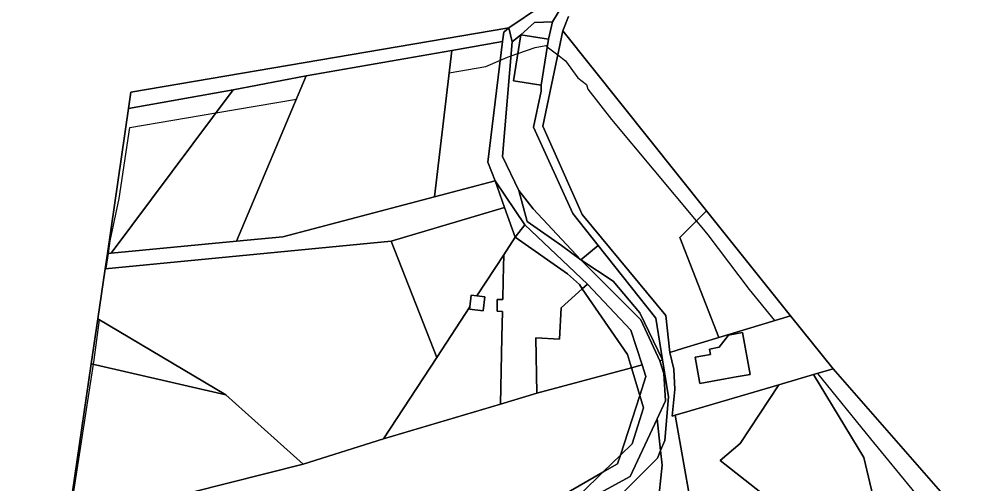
# Model space of a CAD drawing. Extents: x -477304 to -465429, y -1159113 to -1149210.
# Drawn here: x -470157.2 to -469848, y -1152891.3 to -1152741.8 of the extents above; entities that cross this region are included whole.
import ezdxf

# ---------------------------------------------------------------- set-up
doc = ezdxf.new("R2010")
doc.units = 0
for name, color, linetype in [('BPEJ_s', 7, 'Continuous'), ('orna_s', 7, 'Continuous'), ('ostatni_s', 7, 'Continuous'), ('PUPFL_s', 7, 'Continuous'), ('trav_porost_s', 7, 'Continuous'), ('voda_s', 7, 'Continuous'), ('zahrada_s', 7, 'Continuous')]:
    doc.layers.add(name, color=color, linetype=linetype)

msp = doc.modelspace()

# ---------------------------------------------------------------- linework, layer by layer
at = {"layer": 'BPEJ_s'}
msp.add_lwpolyline([(-470141.24, -1152904.2), (-470133.28, -1152852.86), (-470133.05, -1152851.39), (-470131.33, -1152838.5), (-470131.85, -1152838.19), (-470129.51, -1152822.09), (-470129.14, -1152822.05), (-470128.49, -1152817.21), (-470127.95, -1152813.13), (-470124.97, -1152799.53), (-470121.55, -1152776.68), (-470093.85, -1152771.93), (-470067.97, -1152767.49), (-470064.83, -1152760.04), (-470017.93, -1152751.89), (-470018.77, -1152759.04), (-470007.01, -1152757.02), (-470002.31, -1152754.99), (-470000, -1152754), (-469998.86, -1152753.61), (-469996.69, -1152752.86), (-469991.11, -1152750.93), (-469987.72, -1152750.3), (-469987.22, -1152750.68), (-469983.84, -1152753.27), (-469981.36, -1152755.17), (-469977.33, -1152760.69), (-469974.57, -1152762.81), (-469974.15, -1152764.29), (-469966.51, -1152774.05), (-469939.25, -1152806.72), (-469937.46, -1152808.87), (-469935.55, -1152811.17), (-469922.18, -1152828.77), (-469914.03, -1152838.8), (-469908.87, -1152837.23), (-469895.2, -1152854.33), (-469900.2, -1152855.81), (-469883.11, -1152876.82), (-469868.91, -1152894.28)], dxfattribs=at)
msp.add_lwpolyline([(-470141.24, -1152904.2), (-470133.28, -1152852.86), (-470133.05, -1152851.39), (-470131.33, -1152838.5), (-470131.85, -1152838.19), (-470129.51, -1152822.09), (-470129.14, -1152822.05), (-470128.49, -1152817.21), (-470127.95, -1152813.13), (-470124.97, -1152799.53), (-470121.55, -1152776.68), (-470093.85, -1152771.93), (-470067.97, -1152767.49), (-470064.83, -1152760.04), (-470017.93, -1152751.89), (-470018.77, -1152759.04), (-470007.01, -1152757.02), (-470002.31, -1152754.99), (-470000, -1152754), (-469998.86, -1152753.61), (-469996.69, -1152752.86), (-469991.11, -1152750.93), (-469987.72, -1152750.3), (-469987.22, -1152750.68), (-469983.84, -1152753.27), (-469981.36, -1152755.17), (-469977.33, -1152760.69), (-469974.57, -1152762.81), (-469974.15, -1152764.29), (-469966.51, -1152774.05), (-469939.25, -1152806.72), (-469937.46, -1152808.87), (-469935.55, -1152811.17), (-469922.18, -1152828.77), (-469914.03, -1152838.8), (-469908.87, -1152837.23), (-469895.2, -1152854.33), (-469900.2, -1152855.81), (-469883.11, -1152876.82), (-469868.91, -1152894.28)], dxfattribs=at)
at = {"layer": 'orna_s'}
for points in [[(-470023.46, -1152798.91), (-470072.3, -1152811.8), (-470087.28, -1152813.24), (-470064.83, -1152760.04), (-470017.93, -1152751.89)], [(-470090.7, -1152862.72), (-470131.85, -1152838.19), (-470129.51, -1152822.09), (-470037.47, -1152813.18), (-470022.8, -1152850.64), (-470039.95, -1152876.9), (-470065.79, -1152884.97)]]:
    msp.add_lwpolyline(points, close=True, dxfattribs=at)
at = {"layer": 'ostatni_s'}
for points in [[(-469991.66, -1152776.5), (-469989.19, -1152764.92), (-469989.21, -1152763.01), (-469986.82, -1152748.2), (-469985.48, -1152742.62), (-469980.16, -1152733.68)], [(-469980.39, -1152740.95), (-469982.23, -1152745.49), (-469988.59, -1152776.22), (-469976.02, -1152804.67), (-469949.09, -1152837.13), (-469947.76, -1152849.04), (-469946.48, -1152854.38), (-469946.13, -1152861.02), (-469946.95, -1152869.51), (-469946.01, -1152869.26), (-469941.09, -1152897.1)], [(-469951.57, -1152898.62), (-469950.22, -1152885.29), (-469950.74, -1152880.64), (-469949.38, -1152877.4), (-469948.14, -1152863.39), (-469950.14, -1152851.48), (-469952.26, -1152838.05), (-469970.87, -1152814.63), (-469979.03, -1152804.36), (-469991.66, -1152776.5)]]:
    msp.add_lwpolyline(points, dxfattribs=at)
for points in [[(-469991.28, -1152742.81), (-469985.48, -1152742.62), (-469986.82, -1152748.2), (-469995.71, -1152746.77)], [(-469935.98, -1152803.45), (-469944.58, -1152812.05), (-469931.93, -1152844.23), (-469943.36, -1152847.7), (-469947.76, -1152849.04), (-469949.09, -1152837.13), (-469976.02, -1152804.67), (-469988.59, -1152776.22), (-469982.23, -1152745.49)], [(-469979.03, -1152804.36), (-469970.87, -1152814.63), (-469976.37, -1152819.27), (-469991.75, -1152802.84), (-469996.38, -1152796.87), (-470001.59, -1152785.94), (-469998.48, -1152749.11), (-469995.71, -1152746.77), (-469998.09, -1152761.58), (-469989.21, -1152763.01), (-469989.19, -1152764.92), (-469991.66, -1152776.5)], [(-469998.09, -1152761.58), (-469995.71, -1152746.77), (-469986.82, -1152748.2), (-469989.21, -1152763.01)], [(-470064.83, -1152760.04), (-470087.28, -1152813.24), (-470127.62, -1152817.13), (-470088.28, -1152764.48)], [(-470072.3, -1152811.8), (-470023.46, -1152798.91), (-470003.99, -1152793.77), (-470000.92, -1152802.37), (-470037.47, -1152813.18), (-470129.51, -1152822.09), (-470128.8, -1152817.24), (-470127.62, -1152817.13), (-470087.28, -1152813.24)], [(-469996.38, -1152796.87), (-469991.75, -1152802.84), (-469976.37, -1152819.27), (-469982.58, -1152814.66), (-469993.68, -1152806.87)], [(-469931.93, -1152844.23), (-469944.58, -1152812.05), (-469935.98, -1152803.45), (-469908.87, -1152837.23)], [(-469990.9, -1152844.35), (-469990.56, -1152862.17), (-470002.28, -1152865.67), (-470001.81, -1152844.1), (-470001.63, -1152835.84), (-470003.38, -1152835.8), (-470003.29, -1152832), (-470001.55, -1152832.04), (-470001.41, -1152825.77), (-470001.23, -1152817.6), (-469997.51, -1152811.91), (-469980.69, -1152823.7), (-469976.86, -1152827.2), (-469975.93, -1152828.54), (-469982.75, -1152834.67), (-469983.26, -1152844.74)], [(-469970.87, -1152814.63), (-469952.26, -1152838.05), (-469950.14, -1152851.48), (-469957.46, -1152836.32), (-469965.96, -1152826.11), (-469976.37, -1152819.27)], [(-470009.85, -1152830.8), (-470007.29, -1152831.11), (-470007.84, -1152835.63), (-470012.25, -1152835.09), (-470012.16, -1152834.34), (-470011.71, -1152830.58)], [(-470133.97, -1152852.7), (-470131.85, -1152838.19), (-470090.7, -1152862.72)], [(-469935.02, -1152847.95), (-469931.85, -1152847.37), (-469928.91, -1152843.46), (-469924.33, -1152842.63), (-469921.87, -1152856.1), (-469926.44, -1152856.94), (-469929.98, -1152857.59), (-469938.05, -1152859.06), (-469939.6, -1152850.6), (-469934.7, -1152849.71)], [(-469925.15, -1152878.31), (-469912.71, -1152859.48), (-469901.47, -1152856.18), (-469885.31, -1152882.84), (-469881.86, -1152897.34), (-469893.22, -1152910.75), (-469905.41, -1152916.62), (-469916.12, -1152910.35), (-469916.96, -1152895.31), (-469931.58, -1152883.83)], [(-469959.87, -1152878.46), (-469963.66, -1152882.15), (-469957.43, -1152862.91), (-469956.26, -1152866.85)], [(-469965.54, -1152914.45), (-469969.48, -1152911.71), (-469973.89, -1152905.28), (-469951.77, -1152883.09), (-469950.74, -1152880.64), (-469950.22, -1152885.29), (-469951.57, -1152898.62), (-469951.08, -1152931.63), (-469932.25, -1152967.62), (-469919.57, -1153024.55), (-469915.28, -1153043.67), (-469924.4, -1153037.9), (-469930.35, -1153030.37), (-469932.17, -1152995.53), (-469935.78, -1152980.78), (-469937.81, -1152974.88), (-469937.87, -1152971.36), (-469943.88, -1152952.7), (-469946.42, -1152949.87), (-469947.12, -1152947.83), (-469958.02, -1152925.66), (-469963.65, -1152920.21)], [(-469983.08, -1152901.07), (-469985.1, -1152903.92), (-469984.52, -1152896.36), (-469969.3, -1152887.64)]]:
    msp.add_lwpolyline(points, close=True, dxfattribs=at)
at = {"layer": 'PUPFL_s'}
for points in [[(-469957.98, -1152515.43), (-469950.92, -1152540.08), (-469940.47, -1152562.2), (-469939.74, -1152580.73), (-469950.42, -1152627.31), (-469951.36, -1152635.35), (-469953.82, -1152641.86), (-469963.01, -1152647), (-469979.9, -1152686.71), (-469983.3, -1152721.39), (-469989.35, -1152737.71), (-469999.62, -1152744.59), (-470121.23, -1152765.28), (-470121.99, -1152770.53), (-470128.8, -1152817.24), (-470129.51, -1152822.09), (-470131.85, -1152838.19), (-470133.97, -1152852.7), (-470141.49, -1152904.26), (-470159.83, -1153027.2)], [(-469640.47, -1153211.77), (-469654.42, -1153171.26), (-469651.55, -1153169.78), (-469670.06, -1153131.69), (-469683.59, -1153103.39), (-469684.43, -1153103.85), (-469695.4, -1153093.49), (-469690.52, -1153092.12), (-469718.17, -1153068.37), (-469738.15, -1153057.79), (-469764.86, -1153043.64), (-469801.27, -1152983.49), (-469832.84, -1152919.21), (-469853.15, -1152902.38), (-469895.2, -1152854.33), (-469908.87, -1152837.23), (-469935.98, -1152803.45), (-469982.23, -1152745.49), (-469980.39, -1152740.95)], [(-470101.93, -1152894.18), (-470065.79, -1152884.97), (-470039.95, -1152876.9), (-470002.28, -1152865.67), (-469990.56, -1152862.17), (-469960.09, -1152853.99), (-469957.43, -1152862.91), (-469963.66, -1152882.15), (-469969.3, -1152887.64), (-469984.52, -1152896.36)]]:
    msp.add_lwpolyline(points, dxfattribs=at)
for points in [[(-470017.93, -1152751.89), (-470064.83, -1152760.04), (-470088.28, -1152764.48), (-470121.99, -1152770.53), (-470121.23, -1152765.28), (-469999.62, -1152744.59), (-470001.2, -1152745.97), (-470001.57, -1152748.97)], [(-470001.57, -1152748.97), (-470006.31, -1152787.77), (-470003.99, -1152793.77), (-470023.46, -1152798.91), (-470017.93, -1152751.89)], [(-470127.62, -1152817.13), (-470128.8, -1152817.24), (-470121.99, -1152770.53), (-470088.28, -1152764.48)], [(-470065.79, -1152884.97), (-470101.93, -1152894.18), (-470115.42, -1152897.62), (-470141.49, -1152904.26), (-470133.97, -1152852.7), (-470090.7, -1152862.72)], [(-469881.28, -1152913.41), (-469912.23, -1152922.18), (-469910.03, -1153023.88), (-469916.54, -1153001.87), (-469920.64, -1152983.14), (-469915.07, -1152921.97), (-469905.41, -1152916.62), (-469893.22, -1152910.75), (-469881.86, -1152897.34), (-469885.31, -1152882.84), (-469901.47, -1152856.18), (-469895.2, -1152854.33), (-469853.15, -1152902.38)]]:
    msp.add_lwpolyline(points, close=True, dxfattribs=at)
at = {"layer": 'trav_porost_s'}
for points in [[(-470000.92, -1152802.37), (-469997.51, -1152811.91), (-470001.23, -1152817.6), (-470009.85, -1152830.8), (-470011.71, -1152830.58), (-470012.16, -1152834.34), (-470022.8, -1152850.64), (-470037.47, -1152813.18)], [(-470001.55, -1152832.04), (-470003.29, -1152832), (-470003.38, -1152835.8), (-470001.63, -1152835.84), (-470001.81, -1152844.1), (-470002.28, -1152865.67), (-470039.95, -1152876.9), (-470022.8, -1152850.64), (-470012.16, -1152834.34), (-470012.25, -1152835.09), (-470007.84, -1152835.63), (-470007.29, -1152831.11), (-470009.85, -1152830.8), (-470001.23, -1152817.6), (-470001.41, -1152825.77)], [(-469895.2, -1152854.33), (-469901.47, -1152856.18), (-469912.71, -1152859.48), (-469941.19, -1152867.85), (-469946.01, -1152869.26), (-469946.95, -1152869.51), (-469946.13, -1152861.02), (-469946.48, -1152854.38), (-469947.76, -1152849.04), (-469943.36, -1152847.7), (-469931.93, -1152844.23), (-469908.87, -1152837.23)], [(-469931.85, -1152847.37), (-469935.02, -1152847.95), (-469934.7, -1152849.71), (-469939.6, -1152850.6), (-469938.05, -1152859.06), (-469929.98, -1152857.59), (-469926.44, -1152856.94), (-469921.87, -1152856.1), (-469924.33, -1152842.63), (-469928.91, -1152843.46)], [(-469921.47, -1152977.56), (-469936.17, -1152917.29), (-469941.09, -1152897.1), (-469946.01, -1152869.26), (-469941.19, -1152867.85), (-469912.71, -1152859.48), (-469925.15, -1152878.31), (-469931.58, -1152883.83), (-469916.96, -1152895.31), (-469916.12, -1152910.35), (-469905.41, -1152916.62), (-469915.07, -1152921.97), (-469920.64, -1152983.14)]]:
    msp.add_lwpolyline(points, close=True, dxfattribs=at)
at = {"layer": 'voda_s'}
for points in [[(-469980.16, -1152733.68), (-469985.48, -1152742.62), (-469991.28, -1152742.81), (-469995.71, -1152746.77), (-469998.48, -1152749.11), (-469999.62, -1152744.59), (-469989.35, -1152737.71)], [(-469983.08, -1152901.07), (-469969.3, -1152887.64), (-469964.56, -1152884.93), (-469963.66, -1152882.15), (-469959.87, -1152878.46), (-469956.26, -1152866.85), (-469957.43, -1152862.91), (-469955.46, -1152856.83), (-469956.69, -1152853.08), (-469960.34, -1152841.91), (-469974.26, -1152827.04), (-469994.44, -1152807.93), (-470003.99, -1152793.77), (-470006.31, -1152787.77), (-470001.57, -1152748.97), (-470001.2, -1152745.97), (-469999.62, -1152744.59), (-469998.48, -1152749.11), (-470001.59, -1152785.94), (-469996.38, -1152796.87), (-469993.68, -1152806.87), (-469982.58, -1152814.66), (-469976.37, -1152819.27), (-469957.13, -1152838.55), (-469951.01, -1152851.78), (-469949.68, -1152855.81), (-469949.19, -1152864.68), (-469951.88, -1152870.44), (-469960.55, -1152889.02), (-469979.67, -1152899.36)]]:
    msp.add_lwpolyline(points, dxfattribs=at)
for points in [[(-469997.51, -1152811.91), (-470000.92, -1152802.37), (-470003.99, -1152793.77), (-469994.44, -1152807.93)], [(-469980.69, -1152823.7), (-469997.51, -1152811.91), (-469994.44, -1152807.93), (-469974.26, -1152827.04), (-469975.93, -1152828.54), (-469976.86, -1152827.2)], [(-469965.96, -1152826.11), (-469957.46, -1152836.32), (-469950.14, -1152851.48), (-469951.01, -1152851.78), (-469957.13, -1152838.55), (-469976.37, -1152819.27)], [(-469960.34, -1152841.91), (-469956.69, -1152853.08), (-469960.09, -1152853.99), (-469961.35, -1152849.74), (-469975.93, -1152828.54), (-469974.26, -1152827.04)], [(-469955.46, -1152856.83), (-469957.43, -1152862.91), (-469960.09, -1152853.99), (-469956.69, -1152853.08)], [(-469951.88, -1152870.44), (-469949.19, -1152864.68), (-469949.68, -1152855.81), (-469951.01, -1152851.78), (-469950.14, -1152851.48), (-469948.14, -1152863.39), (-469949.38, -1152877.4), (-469950.74, -1152880.64)], [(-469979.67, -1152899.36), (-469960.55, -1152889.02), (-469951.88, -1152870.44), (-469950.74, -1152880.64), (-469951.77, -1152883.09), (-469973.89, -1152905.28), (-469969.48, -1152911.71), (-469980.16, -1152904.29)], [(-469964.56, -1152884.93), (-469969.3, -1152887.64), (-469963.66, -1152882.15)]]:
    msp.add_lwpolyline(points, close=True, dxfattribs=at)
at = {"layer": 'zahrada_s'}
msp.add_lwpolyline([(-469990.56, -1152862.17), (-469990.9, -1152844.35), (-469983.26, -1152844.74), (-469982.75, -1152834.67), (-469975.93, -1152828.54), (-469961.35, -1152849.74), (-469960.09, -1152853.99)], close=True, dxfattribs=at)

doc.saveas('drawing.dxf')
